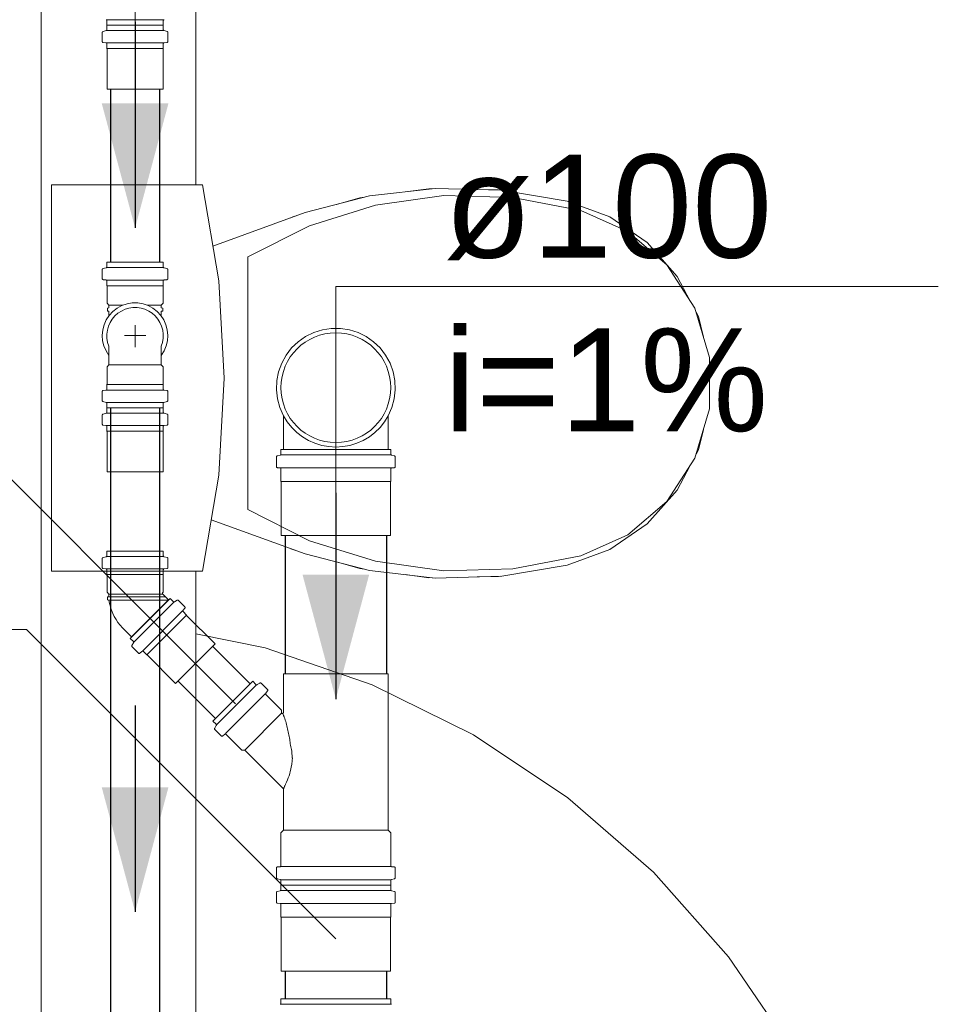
# Model space of a CAD drawing. Header units: millimetres. Extents: x 321 to 585, y -277 to 9.
# Tile 644 of 656: x 387.49 to 389.28, y -106.52 to -104.61. Entities that reach past the tile are written whole.
import ezdxf

# ---------------------------------------------------------------- set-up
doc = ezdxf.new("R2010")
doc.units = ezdxf.units.MM
doc.header["$MEASUREMENT"] = 0
doc.linetypes.add('NULL', pattern=[0])
for name, color, linetype, lineweight in [('CV-Condutos', 1, 'Continuous', 25), ('CV-Sentido conduto', 9, 'Continuous', 30), ('IFC-Elemento terminal-Contorno', 253, 'Continuous', 5), ('IFC-Laje-Contorno', 134, 'Continuous', 5), ('IFC-Viga-Contorno', 66, 'Continuous', 5), ('Simbolos', 5, 'Continuous', 20), ('Simbolos_int', 2, 'Continuous', 15), ('TQ-Condutos', 3, 'Continuous', 25), ('TQ-Sentido conduto', 9, 'Continuous', 30), ('TQ-Textos conduto', 7, 'Continuous', 9)]:
    doc.layers.add(name, color=color, linetype=linetype, lineweight=lineweight)
doc.styles.add('Arial', font='arial.ttf')

msp = doc.modelspace()

# ---------------------------------------------------------------- hatches: boundary and pattern name
at = {"layer": 'CV-Sentido conduto', "linetype": 'Continuous'}
msp.add_hatch(color=7, dxfattribs=at).paths.add_polyline_path([(387.7169, -106.3361), (387.7816, -106.0946), (387.6522, -106.0946)])
at = {"layer": 'TQ-Sentido conduto', "linetype": 'Continuous'}
for points in [[(387.7169, -105.0096), (387.7816, -104.7681), (387.6522, -104.7681)], [(388.1064, -105.9234), (388.1711, -105.6819), (388.0417, -105.6819)]]:
    msp.add_hatch(color=7, dxfattribs=at).paths.add_polyline_path(points)

# ---------------------------------------------------------------- linework, layer by layer
at = {"layer": 'CV-Condutos'}
for p, q in [((387.6694, -105.3585), (387.6694, -106.9137)), ((387.7644, -105.3585), (387.7644, -106.9137))]:
    msp.add_line(p, q, dxfattribs=at)
at = {"layer": 'CV-Sentido conduto'}
msp.add_lwpolyline([(387.7169, -105.9361), (387.7169, -106.3361)], dxfattribs=at)
at = {"layer": 'IFC-Elemento terminal-Contorno', "color": 7, "lineweight": 5}
for p, q in [((387.5547, -104.9262), (387.8475, -104.9262)), ((387.5547, -105.6753), (387.5547, -104.9262)), ((387.8475, -104.9262), (387.8791, -105.1123)), ((388.1714, -104.9475), (388.2994, -104.9329)), ((388.2408, -104.9396), (388.2869, -104.9336)), ((388.2869, -104.9336), (388.2931, -104.9337)), ((388.2994, -104.9329), (388.4283, -104.9363)), ((388.3813, -104.9351), (388.422, -104.9357)), ((388.422, -104.9357), (388.425, -104.9362)), ((388.4283, -104.9363), (388.5554, -104.9576)), ((388.0466, -104.9797), (388.1714, -104.9475)), ((388.1077, -104.9639), (388.1529, -104.9511)), ((388.1529, -104.9511), (388.162, -104.9499)), ((388.1832, -104.9653), (388.316, -104.9468)), ((388.316, -104.9468), (388.45, -104.9504)), ((388.45, -104.9504), (388.5815, -104.976)), ((388.5554, -104.9576), (388.6378, -104.9883)), ((387.8676, -105.0447), (388.0466, -104.9797)), ((388.0553, -105.0053), (388.1832, -104.9653)), ((388.5815, -104.976), (388.6728, -105.0165)), ((388.0192, -104.9897), (388.0229, -104.988)), ((388.0229, -104.988), (388.027, -104.9869)), ((388.6378, -104.9883), (388.7104, -105.038)), ((387.9357, -105.0657), (388.0553, -105.0053)), ((388.6728, -105.0165), (388.7488, -105.0813)), ((388.7104, -105.038), (388.7689, -105.1036)), ((387.9357, -105.5558), (387.9357, -105.0657)), ((388.7488, -105.0813), (388.8032, -105.1651)), ((387.8791, -105.1123), (387.8897, -105.3008)), ((388.7689, -105.1036), (388.7934, -105.1501)), ((388.8032, -105.1651), (388.8316, -105.2608)), ((388.8055, -105.173), (388.81, -105.1814)), ((388.81, -105.1814), (388.8198, -105.2212)), ((388.8316, -105.3607), (388.8316, -105.2608)), ((387.8791, -105.4892), (387.8897, -105.3008)), ((388.8032, -105.4564), (388.8316, -105.3607)), ((388.81, -105.4401), (388.8198, -105.4003)), ((388.7488, -105.5402), (388.8032, -105.4564)), ((388.8055, -105.4485), (388.81, -105.4401)), ((388.7689, -105.5179), (388.7934, -105.4715)), ((387.8475, -105.6753), (387.8791, -105.4892)), ((388.7104, -105.5835), (388.7689, -105.5179)), ((388.6728, -105.605), (388.7488, -105.5402)), ((387.9357, -105.5558), (388.0553, -105.6163)), ((387.8644, -105.5756), (388.0466, -105.6418)), ((388.6378, -105.6332), (388.7104, -105.5835)), ((388.5815, -105.6456), (388.6728, -105.605)), ((388.0553, -105.6163), (388.1832, -105.6562)), ((388.0192, -105.6318), (388.0229, -105.6335)), ((388.0229, -105.6335), (388.027, -105.6347)), ((388.0466, -105.6418), (388.1714, -105.674)), ((388.45, -105.6711), (388.5815, -105.6456)), ((388.5554, -105.6639), (388.6378, -105.6332)), ((388.1075, -105.6575), (388.1529, -105.6704)), ((388.1832, -105.6562), (388.316, -105.6747)), ((388.4283, -105.6852), (388.5554, -105.6639)), ((387.5547, -105.6753), (387.8475, -105.6753)), ((388.1529, -105.6704), (388.162, -105.6716)), ((388.1714, -105.674), (388.2994, -105.6886)), ((388.2409, -105.6819), (388.2869, -105.688)), ((388.2994, -105.6886), (388.4283, -105.6852)), ((388.316, -105.6747), (388.45, -105.6711)), ((388.3809, -105.6864), (388.422, -105.6858)), ((388.422, -105.6858), (388.4251, -105.6853)), ((388.2869, -105.688), (388.293, -105.6879))]:
    msp.add_line(p, q, dxfattribs=at)
at = {"layer": 'IFC-Laje-Contorno', "color": 7, "lineweight": 5}
for p, q in [((387.8347, -105.7968), (387.9691, -105.8243)), ((387.9691, -105.8243), (388.1769, -105.8956)), ((388.1769, -105.8956), (388.3738, -105.993)), ((388.3738, -105.993), (388.5567, -106.1147)), ((388.5567, -106.1147), (388.7225, -106.2589)), ((388.7225, -106.2589), (388.8684, -106.4231)), ((388.8684, -106.4231), (388.9921, -106.6047))]:
    msp.add_line(p, q, dxfattribs=at)
at = {"layer": 'IFC-Viga-Contorno', "color": 7, "lineweight": 5}
for p, q in [((387.5347, -107.1486), (387.5347, -101.17)), ((387.8347, -104.9262), (387.8347, -103.5208)), ((387.8347, -107.1486), (387.8347, -105.6753))]:
    msp.add_line(p, q, dxfattribs=at)
at = {"layer": 'Simbolos'}
for p, q in [((387.6622, -104.6163), (387.6622, -104.6076)), ((387.6622, -104.6163), (387.7716, -104.6163)), ((387.6622, -104.6163), (387.6622, -104.625)), ((387.6622, -104.6163), (387.7716, -104.6163)), ((387.7716, -104.6163), (387.7716, -104.6076)), ((387.7716, -104.6163), (387.7716, -104.625)), ((387.6533, -104.6305), (387.6533, -104.648)), ((387.6547, -104.6285), (387.6607, -104.6269)), ((387.779, -104.6285), (387.773, -104.6269)), ((387.7805, -104.6305), (387.7805, -104.648)), ((387.6551, -104.65), (387.6603, -104.6504)), ((387.6622, -104.6524), (387.6622, -104.6618)), ((387.7716, -104.6524), (387.7716, -104.6618)), ((387.7786, -104.65), (387.7734, -104.6504)), ((387.6622, -104.6618), (387.6626, -104.6622)), ((387.6626, -104.6622), (387.6626, -104.7403)), ((387.7716, -104.6618), (387.7712, -104.6622)), ((387.7712, -104.6622), (387.7712, -104.7403)), ((387.6532, -105.0905), (387.6532, -105.108)), ((387.6546, -105.0885), (387.6606, -105.0869)), ((387.6621, -105.0763), (387.7715, -105.0763)), ((387.6621, -105.0763), (387.6621, -105.085)), ((387.7715, -105.0763), (387.7715, -105.085)), ((387.7789, -105.0885), (387.7729, -105.0869)), ((387.7804, -105.0905), (387.7804, -105.108)), ((387.655, -105.11), (387.6602, -105.1104)), ((387.6621, -105.1124), (387.6621, -105.1218)), ((387.7715, -105.1124), (387.7715, -105.1218)), ((387.7785, -105.11), (387.7733, -105.1104)), ((387.6621, -105.1218), (387.6625, -105.1222)), ((387.6625, -105.1222), (387.6625, -105.1558)), ((387.7715, -105.1218), (387.7711, -105.1222)), ((387.7711, -105.1222), (387.7711, -105.1558)), ((387.6625, -105.1558), (387.6661, -105.1594)), ((387.6661, -105.1646), (387.6631, -105.1649)), ((387.6631, -105.1649), (387.6631, -105.1707)), ((387.6661, -105.171), (387.6631, -105.1707)), ((387.6661, -105.1594), (387.6661, -105.1646)), ((387.7711, -105.1558), (387.7675, -105.1594)), ((387.7675, -105.1594), (387.7675, -105.1646)), ((387.7675, -105.1646), (387.7705, -105.1649)), ((387.7675, -105.171), (387.7705, -105.1707)), ((387.7705, -105.1649), (387.7705, -105.1707)), ((387.6661, -105.171), (387.6661, -105.1801)), ((387.7675, -105.171), (387.7675, -105.1801)), ((387.6661, -105.2754), (387.6661, -105.239)), ((387.7675, -105.2754), (387.7675, -105.239)), ((387.6625, -105.279), (387.6661, -105.2754)), ((387.6625, -105.3126), (387.6625, -105.279)), ((387.7711, -105.279), (387.7675, -105.2754)), ((387.7711, -105.3126), (387.7711, -105.279)), ((387.6621, -105.313), (387.6625, -105.3126)), ((387.6621, -105.3224), (387.6621, -105.313)), ((387.7715, -105.313), (387.7711, -105.3126)), ((387.7715, -105.3224), (387.7715, -105.313)), ((387.6532, -105.3443), (387.6532, -105.3268)), ((387.655, -105.3248), (387.6602, -105.3244)), ((387.7785, -105.3248), (387.7733, -105.3244)), ((387.7804, -105.3443), (387.7804, -105.3268)), ((387.6546, -105.3463), (387.6606, -105.3479)), ((387.6621, -105.3585), (387.6621, -105.3498)), ((387.7715, -105.3585), (387.6621, -105.3585)), ((387.6622, -105.3585), (387.7716, -105.3585)), ((387.6622, -105.3585), (387.6622, -105.3672)), ((387.7715, -105.3585), (387.7715, -105.3498)), ((387.7716, -105.3585), (387.7716, -105.3672)), ((387.7789, -105.3463), (387.7729, -105.3479)), ((387.6533, -105.3727), (387.6533, -105.3902)), ((387.6547, -105.3707), (387.6607, -105.3691)), ((387.779, -105.3707), (387.773, -105.3691)), ((387.7805, -105.3727), (387.7805, -105.3902)), ((388.0048, -105.3739), (388.0048, -105.4394)), ((388.208, -105.3739), (388.208, -105.4394)), ((387.6551, -105.3922), (387.6603, -105.3926)), ((387.6622, -105.3946), (387.6622, -105.404)), ((387.7716, -105.3946), (387.7716, -105.404)), ((387.7786, -105.3922), (387.7734, -105.3926)), ((387.6622, -105.404), (387.6626, -105.4044)), ((387.6626, -105.4044), (387.6626, -105.4825)), ((387.7716, -105.404), (387.7712, -105.4044)), ((387.7712, -105.4044), (387.7712, -105.4825)), ((387.9911, -105.4537), (387.9911, -105.4726)), ((387.9926, -105.4517), (387.9984, -105.4502)), ((387.9999, -105.4394), (387.9999, -105.4482)), ((387.9999, -105.4394), (388.2129, -105.4394)), ((388.2129, -105.4394), (388.2129, -105.4482)), ((388.2202, -105.4517), (388.2144, -105.4502)), ((388.2217, -105.4537), (388.2217, -105.4726)), ((387.9929, -105.4746), (387.9981, -105.475)), ((388.2199, -105.4746), (388.2147, -105.475)), ((387.9999, -105.477), (387.9999, -105.5012)), ((388.2129, -105.477), (388.2129, -105.5012)), ((387.9999, -105.5012), (388.0004, -105.5017)), ((388.0004, -105.5017), (388.0004, -105.6064)), ((388.2129, -105.5012), (388.2124, -105.5017)), ((388.2124, -105.5017), (388.2124, -105.6064)), ((387.6547, -105.6489), (387.6607, -105.6473)), ((387.6622, -105.6366), (387.7716, -105.6366)), ((387.6622, -105.6366), (387.6622, -105.6453)), ((387.7716, -105.6366), (387.7716, -105.6453)), ((387.779, -105.6489), (387.773, -105.6473)), ((387.6533, -105.6508), (387.6533, -105.6683)), ((387.7805, -105.6508), (387.7805, -105.6683)), ((387.6551, -105.6703), (387.6603, -105.6708)), ((387.6622, -105.6728), (387.6622, -105.6821)), ((387.6622, -105.6821), (387.6626, -105.6825)), ((387.6626, -105.6825), (387.6626, -105.7161)), ((387.7716, -105.6821), (387.7712, -105.6825)), ((387.7712, -105.6825), (387.7712, -105.7161)), ((387.7716, -105.6728), (387.7716, -105.6821)), ((387.7786, -105.6703), (387.7734, -105.6708)), ((387.6626, -105.7161), (387.6662, -105.7197)), ((387.6662, -105.7197), (387.6662, -105.7249)), ((387.7712, -105.7161), (387.7704, -105.7169)), ((387.7704, -105.7197), (387.7818, -105.7311)), ((387.6662, -105.7249), (387.6632, -105.7252)), ((387.6632, -105.7252), (387.6632, -105.7311)), ((387.6662, -105.7313), (387.6632, -105.7311)), ((387.7073, -105.8057), (387.7847, -105.7283)), ((387.7847, -105.7283), (387.7908, -105.7344)), ((387.7986, -105.7317), (387.7932, -105.7348)), ((387.801, -105.732), (387.8134, -105.7444)), ((387.8135, -105.7471), (387.8101, -105.7511)), ((387.8102, -105.7538), (387.8168, -105.7605)), ((387.8168, -105.7605), (387.8168, -105.761)), ((387.8168, -105.761), (387.8721, -105.8163)), ((387.6925, -105.7852), (387.7101, -105.8028)), ((387.7073, -105.8057), (387.7135, -105.8118)), ((387.7107, -105.8195), (387.7138, -105.8142)), ((387.711, -105.822), (387.7234, -105.8343)), ((387.7261, -105.8345), (387.7302, -105.8311)), ((387.7329, -105.8312), (387.7395, -105.8378)), ((387.7395, -105.8378), (387.74, -105.8378)), ((387.74, -105.8378), (387.7953, -105.893)), ((388.0048, -105.9493), (388.0048, -105.8742)), ((388.208, -105.8742), (388.0048, -105.8742)), ((388.208, -106.178), (388.208, -105.8742)), ((387.8679, -105.9662), (387.9452, -105.8889)), ((387.9452, -105.8889), (387.9514, -105.895)), ((387.9591, -105.8923), (387.9538, -105.8954)), ((387.9615, -105.8926), (387.9739, -105.905)), ((387.9741, -105.9077), (387.9707, -105.9117)), ((387.9708, -105.9144), (388.0012, -105.9448)), ((388.0012, -105.9448), (388.0012, -105.9505)), ((388.0012, -105.9505), (388.0014, -105.9507)), ((387.8679, -105.9662), (387.874, -105.9724)), ((387.8713, -105.9801), (387.8744, -105.9748)), ((387.8716, -105.9825), (387.884, -105.9949)), ((387.8867, -105.9951), (387.8907, -105.9917)), ((387.8934, -105.9918), (387.9238, -106.0222)), ((387.9238, -106.0222), (387.9295, -106.0222)), ((387.9295, -106.0222), (388.0042, -106.0969)), ((388.0048, -106.178), (388.0048, -106.0983)), ((387.9999, -106.1829), (388.0048, -106.178)), ((387.9999, -106.2466), (387.9999, -106.1829)), ((388.2129, -106.1829), (388.208, -106.178)), ((388.2129, -106.2466), (388.2129, -106.1829)), ((387.9911, -106.2699), (387.9911, -106.251)), ((387.9929, -106.249), (387.9981, -106.2486)), ((388.2199, -106.249), (388.2147, -106.2486)), ((388.2217, -106.2699), (388.2217, -106.251)), ((387.9926, -106.2718), (387.9984, -106.2734)), ((387.9999, -106.2842), (387.9999, -106.2753)), ((388.2129, -106.2842), (388.2129, -106.2753)), ((388.2202, -106.2718), (388.2144, -106.2734)), ((387.9926, -106.2966), (387.9984, -106.2951)), ((387.9999, -106.2842), (387.9999, -106.2931)), ((387.9999, -106.2842), (388.2129, -106.2842)), ((388.2129, -106.2842), (387.9999, -106.2842)), ((388.2129, -106.2842), (388.2129, -106.2931)), ((388.2202, -106.2966), (388.2144, -106.2951)), ((387.9911, -106.2986), (387.9911, -106.3175)), ((388.2217, -106.2986), (388.2217, -106.3175)), ((387.9929, -106.3195), (387.9981, -106.3199)), ((387.9999, -106.3219), (387.9999, -106.3461)), ((388.2129, -106.3219), (388.2129, -106.3461)), ((388.2199, -106.3195), (388.2147, -106.3199)), ((387.9999, -106.3461), (388.0004, -106.3466)), ((388.0004, -106.3466), (388.0004, -106.4512)), ((388.2129, -106.3461), (388.2124, -106.3466)), ((388.2124, -106.3466), (388.2124, -106.4512)), ((388.2129, -106.5046), (387.9999, -106.5046)), ((387.9999, -106.5046), (387.9999, -106.5135)), ((388.2129, -106.5046), (388.2129, -106.5135))]:
    msp.add_line(p, q, dxfattribs=at)
for points in [[(387.6622, -104.6076), (387.6621, -104.6073), (387.6621, -104.607), (387.662, -104.6068), (387.6618, -104.6065), (387.6617, -104.6063), (387.6614, -104.6061), (387.6612, -104.6059), (387.6609, -104.6058), (387.6607, -104.6057)], [(387.773, -104.6057), (387.7728, -104.6058), (387.7725, -104.6059), (387.7723, -104.6061), (387.7721, -104.6063), (387.7719, -104.6065), (387.7717, -104.6068), (387.7716, -104.607), (387.7716, -104.6073), (387.7716, -104.6076)], [(387.6547, -104.6285), (387.6545, -104.6286), (387.6542, -104.6288), (387.654, -104.6289), (387.6538, -104.6291), (387.6536, -104.6294), (387.6534, -104.6296), (387.6533, -104.6299), (387.6533, -104.6302), (387.6533, -104.6305)], [(387.6607, -104.6269), (387.6609, -104.6268), (387.6612, -104.6267), (387.6614, -104.6265), (387.6617, -104.6263), (387.6618, -104.6261), (387.662, -104.6259), (387.6621, -104.6256), (387.6621, -104.6253), (387.6622, -104.625)], [(387.7716, -104.625), (387.7716, -104.6253), (387.7716, -104.6256), (387.7717, -104.6259), (387.7719, -104.6261), (387.7721, -104.6263), (387.7723, -104.6265), (387.7725, -104.6267), (387.7728, -104.6268), (387.773, -104.6269)], [(387.7805, -104.6305), (387.7804, -104.6302), (387.7804, -104.6299), (387.7803, -104.6296), (387.7801, -104.6294), (387.78, -104.6291), (387.7797, -104.6289), (387.7795, -104.6288), (387.7792, -104.6286), (387.779, -104.6285)], [(387.6533, -104.648), (387.6533, -104.6483), (387.6534, -104.6486), (387.6535, -104.6489), (387.6537, -104.6492), (387.6539, -104.6495), (387.6542, -104.6497), (387.6544, -104.6498), (387.6548, -104.6499), (387.6551, -104.65)], [(387.6622, -104.6524), (387.6621, -104.6521), (387.662, -104.6518), (387.6619, -104.6515), (387.6617, -104.6512), (387.6615, -104.651), (387.6613, -104.6508), (387.661, -104.6506), (387.6607, -104.6505), (387.6603, -104.6505)], [(387.7734, -104.6505), (387.7731, -104.6505), (387.7727, -104.6506), (387.7725, -104.6508), (387.7722, -104.651), (387.772, -104.6512), (387.7718, -104.6515), (387.7717, -104.6518), (387.7716, -104.6521), (387.7716, -104.6524)], [(387.7786, -104.65), (387.779, -104.6499), (387.7793, -104.6498), (387.7796, -104.6497), (387.7798, -104.6495), (387.78, -104.6492), (387.7802, -104.6489), (387.7803, -104.6486), (387.7804, -104.6483), (387.7805, -104.648)], [(387.6546, -105.0885), (387.6544, -105.0886), (387.6541, -105.0888), (387.6539, -105.0889), (387.6537, -105.0891), (387.6535, -105.0894), (387.6533, -105.0896), (387.6532, -105.0899), (387.6532, -105.0902), (387.6532, -105.0905)], [(387.6606, -105.0869), (387.6608, -105.0868), (387.6611, -105.0867), (387.6613, -105.0865), (387.6616, -105.0863), (387.6617, -105.0861), (387.6619, -105.0859), (387.662, -105.0856), (387.662, -105.0853), (387.6621, -105.085)], [(387.7715, -105.085), (387.7715, -105.0853), (387.7715, -105.0856), (387.7716, -105.0859), (387.7718, -105.0861), (387.772, -105.0863), (387.7722, -105.0865), (387.7724, -105.0867), (387.7727, -105.0868), (387.7729, -105.0869)], [(387.7804, -105.0905), (387.7803, -105.0902), (387.7803, -105.0899), (387.7802, -105.0896), (387.78, -105.0894), (387.7799, -105.0891), (387.7796, -105.0889), (387.7794, -105.0888), (387.7791, -105.0886), (387.7789, -105.0885)], [(387.6532, -105.108), (387.6532, -105.1083), (387.6533, -105.1086), (387.6534, -105.1089), (387.6536, -105.1092), (387.6538, -105.1095), (387.6541, -105.1097), (387.6543, -105.1098), (387.6547, -105.1099), (387.655, -105.11)], [(387.6621, -105.1124), (387.662, -105.1121), (387.6619, -105.1118), (387.6618, -105.1115), (387.6616, -105.1112), (387.6614, -105.111), (387.6612, -105.1108), (387.6609, -105.1106), (387.6606, -105.1105), (387.6602, -105.1105)], [(387.7733, -105.1105), (387.773, -105.1105), (387.7726, -105.1106), (387.7724, -105.1108), (387.7721, -105.111), (387.7719, -105.1112), (387.7717, -105.1115), (387.7716, -105.1118), (387.7715, -105.1121), (387.7715, -105.1124)], [(387.7785, -105.11), (387.7789, -105.1099), (387.7792, -105.1098), (387.7795, -105.1097), (387.7797, -105.1095), (387.7799, -105.1092), (387.7801, -105.1089), (387.7802, -105.1086), (387.7803, -105.1083), (387.7804, -105.108)], [(387.7675, -105.239), (387.7699, -105.2315), (387.7712, -105.2237), (387.7714, -105.2158), (387.7704, -105.2079), (387.7683, -105.2003), (387.7652, -105.193), (387.761, -105.1863), (387.7559, -105.1803), (387.7499, -105.175), (387.7433, -105.1707), (387.7361, -105.1674), (387.7285, -105.1651), (387.7207, -105.164), (387.7128, -105.164), (387.705, -105.1651), (387.6974, -105.1674), (387.6902, -105.1707), (387.6836, -105.175), (387.6776, -105.1803), (387.6725, -105.1863), (387.6683, -105.193), (387.6652, -105.2003), (387.6631, -105.2079), (387.6621, -105.2158), (387.6623, -105.2237), (387.6636, -105.2315), (387.6661, -105.239)], [(388.208, -105.3739), (388.2151, -105.3578), (388.2197, -105.3408), (388.2216, -105.3233), (388.2209, -105.3057), (388.2175, -105.2884), (388.2115, -105.2719), (388.203, -105.2564), (388.1923, -105.2424), (388.1796, -105.2303), (388.1652, -105.2202), (388.1494, -105.2124), (388.1326, -105.2071), (388.1152, -105.2044), (388.0976, -105.2044), (388.0802, -105.2071), (388.0634, -105.2124), (388.0476, -105.2202), (388.0332, -105.2303), (388.0205, -105.2424), (388.0098, -105.2564), (388.0013, -105.2719), (387.9953, -105.2884), (387.9919, -105.3057), (387.9912, -105.3233), (387.9931, -105.3408), (387.9977, -105.3578), (388.0048, -105.3739)], [(387.6602, -105.3244), (387.6606, -105.3243), (387.6609, -105.3242), (387.6612, -105.324), (387.6614, -105.3238), (387.6616, -105.3236), (387.6618, -105.3233), (387.6619, -105.323), (387.662, -105.3227), (387.6621, -105.3224)], [(387.7715, -105.3224), (387.7715, -105.3227), (387.7716, -105.323), (387.7717, -105.3233), (387.7719, -105.3236), (387.7721, -105.3238), (387.7724, -105.324), (387.7726, -105.3242), (387.773, -105.3243), (387.7733, -105.3244)], [(387.655, -105.3248), (387.6547, -105.3249), (387.6543, -105.325), (387.6541, -105.3252), (387.6538, -105.3254), (387.6536, -105.3256), (387.6534, -105.3259), (387.6533, -105.3262), (387.6532, -105.3265), (387.6532, -105.3268)], [(387.7804, -105.3268), (387.7803, -105.3265), (387.7802, -105.3262), (387.7801, -105.3259), (387.7799, -105.3256), (387.7797, -105.3254), (387.7795, -105.3252), (387.7792, -105.325), (387.7789, -105.3249), (387.7785, -105.3248)], [(387.6532, -105.3443), (387.6532, -105.3446), (387.6532, -105.3449), (387.6533, -105.3452), (387.6535, -105.3454), (387.6537, -105.3457), (387.6539, -105.3459), (387.6541, -105.3461), (387.6544, -105.3462), (387.6546, -105.3463)], [(387.6621, -105.3498), (387.662, -105.3495), (387.662, -105.3492), (387.6619, -105.349), (387.6617, -105.3487), (387.6616, -105.3485), (387.6613, -105.3483), (387.6611, -105.3481), (387.6608, -105.348), (387.6606, -105.3479)], [(387.7729, -105.3479), (387.7727, -105.348), (387.7724, -105.3481), (387.7722, -105.3483), (387.772, -105.3485), (387.7718, -105.3487), (387.7716, -105.349), (387.7715, -105.3492), (387.7715, -105.3495), (387.7715, -105.3498)], [(387.7789, -105.3463), (387.7791, -105.3462), (387.7794, -105.3461), (387.7796, -105.3459), (387.7799, -105.3457), (387.78, -105.3454), (387.7802, -105.3452), (387.7803, -105.3449), (387.7803, -105.3446), (387.7804, -105.3443)], [(387.6547, -105.3707), (387.6545, -105.3708), (387.6542, -105.371), (387.654, -105.3711), (387.6538, -105.3713), (387.6536, -105.3716), (387.6534, -105.3718), (387.6533, -105.3721), (387.6533, -105.3724), (387.6533, -105.3727)], [(387.6607, -105.3691), (387.6609, -105.369), (387.6612, -105.3689), (387.6614, -105.3687), (387.6617, -105.3685), (387.6618, -105.3683), (387.662, -105.3681), (387.6621, -105.3678), (387.6621, -105.3675), (387.6622, -105.3672)], [(387.7716, -105.3672), (387.7716, -105.3675), (387.7716, -105.3678), (387.7717, -105.3681), (387.7719, -105.3683), (387.7721, -105.3685), (387.7723, -105.3687), (387.7725, -105.3689), (387.7728, -105.369), (387.773, -105.3691)], [(387.7805, -105.3727), (387.7804, -105.3724), (387.7804, -105.3721), (387.7803, -105.3718), (387.7801, -105.3716), (387.78, -105.3713), (387.7797, -105.3711), (387.7795, -105.371), (387.7792, -105.3708), (387.779, -105.3707)], [(388.0048, -105.3739), (388.0121, -105.3856), (388.0207, -105.3964), (388.0305, -105.4061), (388.0414, -105.4146), (388.0532, -105.4217), (388.0659, -105.4273), (388.079, -105.4314), (388.0926, -105.4338), (388.1064, -105.4347), (388.1202, -105.4338), (388.1338, -105.4314), (388.147, -105.4273), (388.1596, -105.4217), (388.1714, -105.4146), (388.1823, -105.4061), (388.1922, -105.3964), (388.2008, -105.3856), (388.208, -105.3739)], [(387.6533, -105.3902), (387.6533, -105.3905), (387.6534, -105.3908), (387.6535, -105.3911), (387.6537, -105.3914), (387.6539, -105.3917), (387.6542, -105.3919), (387.6544, -105.392), (387.6548, -105.3921), (387.6551, -105.3922)], [(387.6622, -105.3946), (387.6621, -105.3943), (387.662, -105.394), (387.6619, -105.3937), (387.6617, -105.3934), (387.6615, -105.3932), (387.6613, -105.393), (387.661, -105.3928), (387.6607, -105.3927), (387.6603, -105.3927)], [(387.7734, -105.3927), (387.7731, -105.3927), (387.7727, -105.3928), (387.7725, -105.393), (387.7722, -105.3932), (387.772, -105.3934), (387.7718, -105.3937), (387.7717, -105.394), (387.7716, -105.3943), (387.7716, -105.3946)], [(387.7786, -105.3922), (387.779, -105.3921), (387.7793, -105.392), (387.7796, -105.3919), (387.7798, -105.3917), (387.78, -105.3914), (387.7802, -105.3911), (387.7803, -105.3908), (387.7804, -105.3905), (387.7805, -105.3902)], [(387.9926, -105.4517), (387.9923, -105.4518), (387.9921, -105.452), (387.9918, -105.4521), (387.9916, -105.4523), (387.9914, -105.4526), (387.9913, -105.4528), (387.9912, -105.4531), (387.9911, -105.4534), (387.9911, -105.4537)], [(387.9984, -105.4502), (387.9987, -105.4501), (387.999, -105.4499), (387.9992, -105.4498), (387.9994, -105.4496), (387.9996, -105.4493), (387.9997, -105.4491), (387.9998, -105.4488), (387.9999, -105.4485), (387.9999, -105.4482)], [(388.2129, -105.4482), (388.2129, -105.4485), (388.213, -105.4488), (388.2131, -105.4491), (388.2132, -105.4493), (388.2134, -105.4496), (388.2136, -105.4498), (388.2139, -105.4499), (388.2141, -105.4501), (388.2144, -105.4502)], [(388.2217, -105.4537), (388.2217, -105.4534), (388.2216, -105.4531), (388.2215, -105.4528), (388.2214, -105.4526), (388.2212, -105.4523), (388.221, -105.4521), (388.2208, -105.452), (388.2205, -105.4518), (388.2202, -105.4517)], [(387.9911, -105.4726), (387.9911, -105.4729), (387.9912, -105.4732), (387.9913, -105.4735), (387.9915, -105.4738), (387.9918, -105.474), (387.992, -105.4742), (387.9923, -105.4744), (387.9926, -105.4745), (387.9929, -105.4746)], [(387.9999, -105.477), (387.9999, -105.4767), (387.9998, -105.4764), (387.9997, -105.4761), (387.9995, -105.4758), (387.9993, -105.4755), (387.999, -105.4753), (387.9987, -105.4752), (387.9984, -105.4751), (387.9981, -105.475)], [(388.2147, -105.475), (388.2144, -105.4751), (388.2141, -105.4752), (388.2138, -105.4753), (388.2136, -105.4755), (388.2133, -105.4758), (388.2131, -105.4761), (388.213, -105.4764), (388.2129, -105.4767), (388.2129, -105.477)], [(388.2199, -105.4746), (388.2202, -105.4745), (388.2205, -105.4744), (388.2208, -105.4742), (388.2211, -105.474), (388.2213, -105.4738), (388.2215, -105.4735), (388.2216, -105.4732), (388.2217, -105.4729), (388.2217, -105.4726)], [(387.6607, -105.6473), (387.6609, -105.6472), (387.6612, -105.647), (387.6614, -105.6469), (387.6617, -105.6467), (387.6618, -105.6464), (387.662, -105.6462), (387.6621, -105.6459), (387.6621, -105.6456), (387.6622, -105.6453)], [(387.7716, -105.6453), (387.7716, -105.6456), (387.7716, -105.6459), (387.7717, -105.6462), (387.7719, -105.6464), (387.7721, -105.6467), (387.7723, -105.6469), (387.7725, -105.647), (387.7728, -105.6472), (387.773, -105.6473)], [(387.6547, -105.6489), (387.6545, -105.649), (387.6542, -105.6491), (387.654, -105.6493), (387.6538, -105.6495), (387.6536, -105.6497), (387.6534, -105.65), (387.6533, -105.6502), (387.6533, -105.6505), (387.6533, -105.6508)], [(387.7805, -105.6508), (387.7804, -105.6505), (387.7804, -105.6502), (387.7803, -105.65), (387.7801, -105.6497), (387.78, -105.6495), (387.7797, -105.6493), (387.7795, -105.6491), (387.7792, -105.649), (387.779, -105.6489)], [(387.6533, -105.6683), (387.6533, -105.6687), (387.6534, -105.669), (387.6535, -105.6693), (387.6537, -105.6695), (387.6539, -105.6698), (387.6542, -105.67), (387.6544, -105.6702), (387.6548, -105.6703), (387.6551, -105.6703)], [(387.6622, -105.6728), (387.6621, -105.6725), (387.662, -105.6721), (387.6619, -105.6718), (387.6617, -105.6716), (387.6615, -105.6713), (387.6613, -105.6711), (387.661, -105.671), (387.6607, -105.6708), (387.6603, -105.6708)], [(387.7734, -105.6708), (387.7731, -105.6708), (387.7727, -105.671), (387.7725, -105.6711), (387.7722, -105.6713), (387.772, -105.6716), (387.7718, -105.6718), (387.7717, -105.6721), (387.7716, -105.6725), (387.7716, -105.6728)], [(387.7786, -105.6703), (387.779, -105.6703), (387.7793, -105.6702), (387.7796, -105.67), (387.7798, -105.6698), (387.78, -105.6695), (387.7802, -105.6693), (387.7803, -105.669), (387.7804, -105.6687), (387.7805, -105.6683)], [(387.7704, -105.7169), (387.7702, -105.7171), (387.77, -105.7174), (387.7699, -105.7178), (387.7698, -105.7181), (387.7698, -105.7185), (387.7699, -105.7188), (387.77, -105.7191), (387.7702, -105.7194), (387.7704, -105.7197)], [(387.6662, -105.7313), (387.6673, -105.738), (387.6689, -105.7446), (387.671, -105.7511), (387.6735, -105.7574), (387.6765, -105.7634), (387.6799, -105.7693), (387.6837, -105.7749), (387.6879, -105.7802), (387.6925, -105.7852)], [(387.7908, -105.7344), (387.791, -105.7346), (387.7913, -105.7348), (387.7915, -105.7349), (387.7918, -105.735), (387.7921, -105.735), (387.7924, -105.735), (387.7927, -105.735), (387.793, -105.7349), (387.7932, -105.7348)], [(387.801, -105.732), (387.8008, -105.7318), (387.8005, -105.7317), (387.8002, -105.7315), (387.8, -105.7315), (387.7997, -105.7314), (387.7994, -105.7314), (387.7991, -105.7315), (387.7988, -105.7316), (387.7986, -105.7317)], [(387.8101, -105.7511), (387.8099, -105.7514), (387.8098, -105.7517), (387.8097, -105.752), (387.8096, -105.7524), (387.8097, -105.7527), (387.8097, -105.753), (387.8098, -105.7533), (387.81, -105.7536), (387.8102, -105.7538)], [(387.8135, -105.7471), (387.8137, -105.7468), (387.8138, -105.7465), (387.8139, -105.7462), (387.8139, -105.7459), (387.8139, -105.7456), (387.8139, -105.7452), (387.8137, -105.7449), (387.8136, -105.7447), (387.8134, -105.7444)], [(387.7107, -105.8195), (387.7106, -105.8198), (387.7105, -105.8201), (387.7104, -105.8204), (387.7104, -105.8207), (387.7105, -105.8209), (387.7106, -105.8212), (387.7107, -105.8215), (387.7108, -105.8217), (387.711, -105.822)], [(387.7138, -105.8142), (387.7139, -105.814), (387.714, -105.8137), (387.714, -105.8134), (387.714, -105.8131), (387.714, -105.8128), (387.7139, -105.8125), (387.7138, -105.8123), (387.7136, -105.812), (387.7135, -105.8118)], [(387.7234, -105.8343), (387.7237, -105.8346), (387.7239, -105.8347), (387.7243, -105.8348), (387.7246, -105.8349), (387.7249, -105.8349), (387.7252, -105.8349), (387.7256, -105.8348), (387.7258, -105.8347), (387.7261, -105.8345)], [(387.7329, -105.8312), (387.7326, -105.831), (387.7323, -105.8308), (387.732, -105.8307), (387.7317, -105.8306), (387.7314, -105.8306), (387.731, -105.8307), (387.7307, -105.8308), (387.7304, -105.8309), (387.7302, -105.8311)], [(387.9514, -105.895), (387.9516, -105.8952), (387.9519, -105.8954), (387.9521, -105.8955), (387.9524, -105.8956), (387.9527, -105.8956), (387.953, -105.8956), (387.9533, -105.8956), (387.9535, -105.8955), (387.9538, -105.8953)], [(387.9615, -105.8926), (387.9613, -105.8924), (387.9611, -105.8923), (387.9608, -105.8921), (387.9605, -105.8921), (387.9602, -105.892), (387.96, -105.892), (387.9597, -105.8921), (387.9594, -105.8922), (387.9591, -105.8923)], [(387.9707, -105.9117), (387.9705, -105.912), (387.9703, -105.9123), (387.9703, -105.9126), (387.9702, -105.9129), (387.9702, -105.9133), (387.9703, -105.9136), (387.9704, -105.9139), (387.9706, -105.9142), (387.9708, -105.9144)], [(387.9741, -105.9077), (387.9743, -105.9074), (387.9744, -105.9071), (387.9745, -105.9068), (387.9745, -105.9065), (387.9745, -105.9061), (387.9744, -105.9058), (387.9743, -105.9055), (387.9742, -105.9052), (387.9739, -105.905)], [(388.0014, -105.9507), (388.0016, -105.9509), (388.0018, -105.951), (388.002, -105.9511), (388.0023, -105.9512), (388.0025, -105.9513), (388.0028, -105.9513), (388.0031, -105.9513), (388.0033, -105.9512), (388.0036, -105.9511), (388.0038, -105.951), (388.004, -105.9509), (388.0042, -105.9507), (388.0044, -105.9505), (388.0045, -105.9503), (388.0047, -105.95), (388.0047, -105.9498), (388.0048, -105.9495), (388.0048, -105.9493)], [(387.8744, -105.9748), (387.8745, -105.9745), (387.8746, -105.9743), (387.8746, -105.974), (387.8746, -105.9737), (387.8746, -105.9734), (387.8745, -105.9731), (387.8744, -105.9728), (387.8742, -105.9726), (387.874, -105.9724)], [(387.8713, -105.9801), (387.8712, -105.9804), (387.8711, -105.9807), (387.871, -105.9809), (387.871, -105.9812), (387.8711, -105.9815), (387.8711, -105.9818), (387.8713, -105.9821), (387.8714, -105.9823), (387.8716, -105.9825)], [(387.8934, -105.9918), (387.8932, -105.9916), (387.8929, -105.9914), (387.8926, -105.9913), (387.8923, -105.9912), (387.892, -105.9912), (387.8916, -105.9912), (387.8913, -105.9913), (387.891, -105.9915), (387.8907, -105.9917)], [(387.884, -105.9949), (387.8842, -105.9951), (387.8845, -105.9953), (387.8848, -105.9954), (387.8852, -105.9955), (387.8855, -105.9955), (387.8858, -105.9955), (387.8861, -105.9954), (387.8864, -105.9952), (387.8867, -105.995)], [(388.0048, -106.0983), (388.0048, -106.0981), (388.0048, -106.098), (388.0047, -106.0978), (388.0047, -106.0976), (388.0046, -106.0975), (388.0045, -106.0973), (388.0044, -106.0972), (388.0043, -106.097), (388.0042, -106.0969)], [(387.9929, -106.249), (387.9926, -106.2491), (387.9923, -106.2492), (387.992, -106.2493), (387.9918, -106.2495), (387.9915, -106.2498), (387.9913, -106.25), (387.9912, -106.2503), (387.9911, -106.2507), (387.9911, -106.251)], [(387.9981, -106.2485), (387.9984, -106.2485), (387.9987, -106.2484), (387.999, -106.2482), (387.9993, -106.248), (387.9995, -106.2478), (387.9997, -106.2475), (387.9998, -106.2472), (387.9999, -106.2469), (387.9999, -106.2466)], [(388.2129, -106.2466), (388.2129, -106.2469), (388.213, -106.2472), (388.2131, -106.2475), (388.2133, -106.2478), (388.2136, -106.248), (388.2138, -106.2482), (388.2141, -106.2484), (388.2144, -106.2485), (388.2147, -106.2485)], [(388.2217, -106.251), (388.2217, -106.2507), (388.2216, -106.2503), (388.2215, -106.25), (388.2213, -106.2498), (388.2211, -106.2495), (388.2208, -106.2493), (388.2205, -106.2492), (388.2202, -106.2491), (388.2199, -106.249)], [(387.9911, -106.2699), (387.9911, -106.2702), (387.9912, -106.2705), (387.9913, -106.2708), (387.9914, -106.271), (387.9916, -106.2712), (387.9918, -106.2714), (387.9921, -106.2716), (387.9923, -106.2718), (387.9926, -106.2718)], [(387.9999, -106.2753), (387.9999, -106.275), (387.9998, -106.2748), (387.9997, -106.2745), (387.9996, -106.2742), (387.9994, -106.274), (387.9992, -106.2738), (387.999, -106.2736), (387.9987, -106.2735), (387.9984, -106.2734)], [(388.2144, -106.2734), (388.2141, -106.2735), (388.2139, -106.2736), (388.2136, -106.2738), (388.2134, -106.274), (388.2132, -106.2742), (388.2131, -106.2745), (388.213, -106.2748), (388.2129, -106.275), (388.2129, -106.2753)], [(388.2202, -106.2718), (388.2205, -106.2718), (388.2208, -106.2716), (388.221, -106.2714), (388.2212, -106.2712), (388.2214, -106.271), (388.2215, -106.2708), (388.2216, -106.2705), (388.2217, -106.2702), (388.2217, -106.2699)], [(387.9926, -106.2966), (387.9923, -106.2967), (387.9921, -106.2969), (387.9918, -106.297), (387.9916, -106.2972), (387.9914, -106.2975), (387.9913, -106.2977), (387.9912, -106.298), (387.9911, -106.2983), (387.9911, -106.2986)], [(387.9984, -106.295), (387.9987, -106.295), (387.999, -106.2948), (387.9992, -106.2946), (387.9994, -106.2944), (387.9996, -106.2942), (387.9997, -106.294), (387.9998, -106.2937), (387.9999, -106.2934), (387.9999, -106.2931)], [(388.2129, -106.2931), (388.2129, -106.2934), (388.213, -106.2937), (388.2131, -106.294), (388.2132, -106.2942), (388.2134, -106.2944), (388.2136, -106.2946), (388.2139, -106.2948), (388.2141, -106.295), (388.2144, -106.295)], [(388.2217, -106.2986), (388.2217, -106.2983), (388.2216, -106.298), (388.2215, -106.2977), (388.2214, -106.2975), (388.2212, -106.2972), (388.221, -106.297), (388.2208, -106.2969), (388.2205, -106.2967), (388.2202, -106.2966)], [(387.9911, -106.3175), (387.9911, -106.3178), (387.9912, -106.3181), (387.9913, -106.3184), (387.9915, -106.3187), (387.9918, -106.3189), (387.992, -106.3191), (387.9923, -106.3193), (387.9926, -106.3194), (387.9929, -106.3194)], [(387.9999, -106.3219), (387.9999, -106.3216), (387.9998, -106.3212), (387.9997, -106.3209), (387.9995, -106.3207), (387.9993, -106.3204), (387.999, -106.3202), (387.9987, -106.3201), (387.9984, -106.32), (387.9981, -106.3199)], [(388.2147, -106.3199), (388.2144, -106.32), (388.2141, -106.3201), (388.2138, -106.3202), (388.2136, -106.3204), (388.2133, -106.3207), (388.2131, -106.3209), (388.213, -106.3212), (388.2129, -106.3216), (388.2129, -106.3219)], [(388.2199, -106.3194), (388.2202, -106.3194), (388.2205, -106.3193), (388.2208, -106.3191), (388.2211, -106.3189), (388.2213, -106.3187), (388.2215, -106.3184), (388.2216, -106.3181), (388.2217, -106.3178), (388.2217, -106.3175)], [(387.9984, -106.5154), (387.9987, -106.5153), (387.999, -106.5152), (387.9992, -106.515), (387.9994, -106.5148), (387.9996, -106.5146), (387.9997, -106.5144), (387.9998, -106.5141), (387.9999, -106.5138), (387.9999, -106.5135)], [(388.2129, -106.5135), (388.2129, -106.5138), (388.213, -106.5141), (388.2131, -106.5144), (388.2132, -106.5146), (388.2134, -106.5148), (388.2136, -106.515), (388.2139, -106.5152), (388.2141, -106.5153), (388.2144, -106.5154)]]:
    msp.add_lwpolyline(points, dxfattribs=at)
at = {"layer": 'Simbolos_int'}
for p, q in [((387.7716, -104.6061), (387.6622, -104.6061)), ((387.6622, -104.6265), (387.7716, -104.6265)), ((387.6622, -104.6506), (387.7716, -104.6506)), ((387.6622, -104.6618), (387.7716, -104.6618)), ((387.6626, -104.7403), (387.7712, -104.7403)), ((387.6621, -105.0865), (387.7715, -105.0865)), ((387.6621, -105.1106), (387.7715, -105.1106)), ((387.6625, -105.1222), (387.7711, -105.1222)), ((387.6661, -105.1594), (387.6933, -105.1594)), ((387.7675, -105.1594), (387.7402, -105.1594)), ((387.7168, -105.2411), (387.7168, -105.198)), ((387.7375, -105.2185), (387.6962, -105.2185)), ((387.7168, -105.2185), (387.7168, -105.2411)), ((387.6661, -105.2754), (387.7675, -105.2754)), ((387.6621, -105.313), (387.7715, -105.313)), ((387.7715, -105.3242), (387.6621, -105.3242)), ((387.7715, -105.3483), (387.6621, -105.3483)), ((387.6622, -105.3687), (387.7716, -105.3687)), ((387.6622, -105.3928), (387.7716, -105.3928)), ((387.6622, -105.404), (387.7716, -105.404)), ((387.9999, -105.4498), (388.2129, -105.4498)), ((388.0048, -105.4394), (388.208, -105.4394)), ((387.9999, -105.4752), (388.2129, -105.4752)), ((387.6626, -105.4825), (387.7712, -105.4825)), ((388.0004, -105.5017), (388.2124, -105.5017)), ((388.0004, -105.6064), (388.2124, -105.6064)), ((387.6622, -105.6469), (387.7716, -105.6469)), ((387.6622, -105.6709), (387.7716, -105.6709)), ((387.6622, -105.6821), (387.7716, -105.6821)), ((387.6662, -105.7197), (387.7705, -105.7197)), ((387.6662, -105.7249), (387.7757, -105.7249)), ((387.6662, -105.7313), (387.7816, -105.7313)), ((387.7818, -105.7311), (387.7101, -105.8028)), ((387.7145, -105.8129), (387.7919, -105.7355)), ((387.7316, -105.8299), (387.8089, -105.7525)), ((387.7395, -105.8378), (387.8168, -105.7605)), ((387.7953, -105.893), (387.8721, -105.8163)), ((387.8751, -105.9735), (387.9525, -105.8961)), ((387.8921, -105.9905), (387.9695, -105.9131)), ((388.0012, -105.9505), (387.9295, -106.0222)), ((388.208, -106.178), (388.0048, -106.178)), ((388.2129, -106.2484), (387.9999, -106.2484)), ((388.2129, -106.2738), (387.9999, -106.2738)), ((387.9999, -106.2947), (388.2129, -106.2947)), ((387.9999, -106.3201), (388.2129, -106.3201)), ((388.0004, -106.3466), (388.2124, -106.3466)), ((388.0004, -106.4512), (388.2124, -106.4512)), ((388.2129, -106.515), (387.9999, -106.515))]:
    msp.add_line(p, q, dxfattribs=at)
for points in [[(387.7675, -105.2569), (387.7731, -105.2481), (387.7771, -105.2385), (387.7796, -105.2283), (387.7804, -105.2179), (387.7794, -105.2075), (387.7768, -105.1974), (387.7725, -105.1879), (387.7667, -105.1792), (387.7596, -105.1715), (387.7514, -105.1651), (387.7422, -105.1602), (387.7323, -105.1568), (387.722, -105.1551), (387.7115, -105.1551), (387.7012, -105.1568), (387.6914, -105.1602), (387.6822, -105.1651), (387.6739, -105.1715), (387.6668, -105.1792), (387.661, -105.1879), (387.6568, -105.1974), (387.6541, -105.2075), (387.6532, -105.2179), (387.6539, -105.2283), (387.6564, -105.2385), (387.6605, -105.2481), (387.6661, -105.2569)], [(388.0064, -105.9586), (388.0061, -105.9577), (388.0058, -105.9569), (388.0055, -105.9561), (388.0051, -105.9553), (388.0048, -105.9544), (388.0045, -105.9536), (388.0041, -105.9528), (388.0038, -105.952), (388.0034, -105.9512)], [(388.0133, -105.9842), (388.0127, -105.9813), (388.0121, -105.9784), (388.0115, -105.9755), (388.0107, -105.9727), (388.01, -105.9698), (388.0091, -105.967), (388.0083, -105.9642), (388.0073, -105.9614), (388.0064, -105.9586)], [(388.0181, -106.0102), (388.0178, -106.0073), (388.0174, -106.0044), (388.017, -106.0015), (388.0165, -105.9986), (388.016, -105.9957), (388.0154, -105.9928), (388.0147, -105.9899), (388.0141, -105.987), (388.0133, -105.9842)], [(388.0218, -106.0355), (388.0216, -106.0327), (388.0213, -106.0298), (388.021, -106.027), (388.0207, -106.0242), (388.0202, -106.0214), (388.0198, -106.0186), (388.0193, -106.0158), (388.0187, -106.013), (388.0181, -106.0102)], [(388.0207, -106.0506), (388.0209, -106.0494), (388.0211, -106.0482), (388.0213, -106.0469), (388.0214, -106.0457), (388.0216, -106.0445), (388.0217, -106.0433), (388.0218, -106.042), (388.0219, -106.0408), (388.022, -106.0396)], [(388.022, -106.0396), (388.022, -106.0391), (388.022, -106.0387), (388.022, -106.0382), (388.022, -106.0378), (388.0219, -106.0373), (388.0219, -106.0369), (388.0219, -106.0364), (388.0218, -106.036), (388.0218, -106.0355)], [(388.0089, -106.0884), (388.0108, -106.0844), (388.0125, -106.0803), (388.0141, -106.0762), (388.0156, -106.072), (388.0169, -106.0678), (388.018, -106.0636), (388.0191, -106.0593), (388.0199, -106.055), (388.0207, -106.0506)], [(388.0047, -106.0976), (388.0052, -106.0966), (388.0057, -106.0956), (388.0062, -106.0946), (388.0066, -106.0935), (388.0071, -106.0925), (388.0076, -106.0915), (388.008, -106.0905), (388.0085, -106.0894), (388.0089, -106.0884)]]:
    msp.add_lwpolyline(points, dxfattribs=at)
msp.add_circle((388.1064, -105.3194), 0.1065, dxfattribs=at)
at = {"layer": 'TQ-Condutos'}
for p, q in [((387.6694, -104.7403), (387.6694, -105.0763)), ((387.7644, -104.7403), (387.7644, -105.0763)), ((387.6694, -105.4825), (387.6694, -105.6366)), ((387.7644, -105.4825), (387.7644, -105.6366)), ((388.0084, -105.6064), (388.0084, -105.8742)), ((388.2044, -105.6064), (388.2044, -105.8742)), ((387.8673, -105.8211), (387.9402, -105.894)), ((387.8001, -105.8882), (387.873, -105.9611)), ((388.0084, -106.4512), (388.0084, -106.5046)), ((388.2044, -106.4512), (388.2044, -106.5046))]:
    msp.add_line(p, q, dxfattribs=at)
at = {"layer": 'TQ-Sentido conduto'}
for points in [[(387.7169, -104.6096), (387.7169, -105.0096)], [(388.1064, -105.5234), (388.1064, -105.9234)]]:
    msp.add_lwpolyline(points, dxfattribs=at)
at = {"layer": 'TQ-Textos conduto'}
for points in [[(387.7169, -104.8096), (387.7169, -104.2096), (388.8858, -104.2096)], [(388.1064, -105.7234), (388.1064, -105.1234), (389.2754, -105.1234)], [(387.9116, -105.9326), (387.3116, -105.3326), (386.4102, -105.3326)], [(388.1064, -106.3883), (387.5064, -105.7883), (386.4497, -105.7883)]]:
    msp.add_lwpolyline(points, dxfattribs=at)

# ---------------------------------------------------------------- texts
at = {"layer": 'TQ-Textos conduto', "linetype": 'NULL', "char_height": 0.2, "attachment_point": 7, "line_spacing_factor": 0.6, "style": 'Arial'}
for s, insert, width in [('ø100', (388.3164, -105.0727), 1.273476), ('i=1%', (388.3164, -105.406), 1.257927)]:
    msp.add_mtext(s, dxfattribs=dict(at, insert=insert, width=width))

doc.saveas('drawing.dxf')
